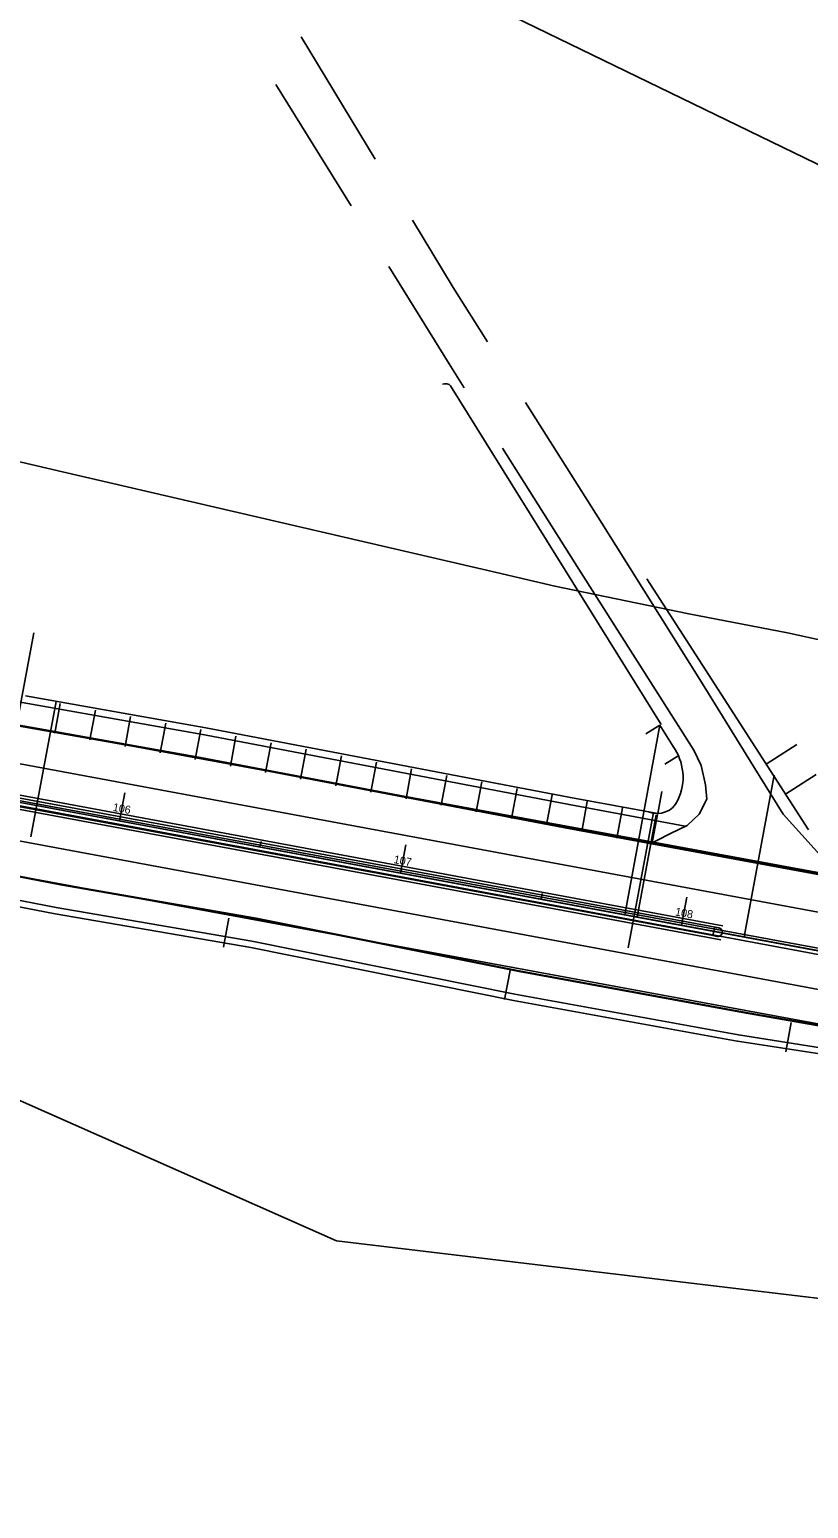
# Model space of a CAD drawing. Extents: x -25029 to 2274964, y -81170 to 687028.
# Drawn here: x -6397 to -6125, y -66441 to -65924 of the extents above; entities that cross this region are included whole.
import ezdxf

# ---------------------------------------------------------------- set-up
doc = ezdxf.new("R2010")
doc.units = 0
for name, color, linetype in [('81911BEA - RW_X_Fee_RW', 7, 'Continuous'), ('BLDG', 7, 'Continuous'), ('DRIVWY', 7, 'Continuous'), ('GE_X_CL_100', 7, 'Continuous'), ('GE_X_CL_20', 7, 'Continuous'), ('GK_Visualization', 7, 'Continuous'), ('MT_P_Edge_Line', 7, 'Continuous'), ('MT_P_Lane_Line', 7, 'Continuous'), ('PM_P_Stop_Line', 7, 'Continuous'), ('PV_X_EOP', 7, 'Continuous'), ('RD_P_Gate', 7, 'Continuous'), ('RD_P_GR_Lt', 7, 'Continuous'), ('RD_X_Bedrock', 7, 'Continuous'), ('RD_X_Bumper_Block', 7, 'Continuous'), ('RD_X_GR_Rt', 7, 'Continuous'), ('SC_Scratch19', 7, 'Continuous')]:
    doc.layers.add(name, color=color, linetype=linetype)

msp = doc.modelspace()

# ---------------------------------------------------------------- linework, layer by layer
at = {"layer": '81911BEA - RW_X_Fee_RW'}
for points in [[(-6693.3, -66040.87), (-6420.54, -66070.56), (-6385.59, -66078.68)], [(-6385.59, -66078.68), (-6233.71, -66113.98), (-6213.32, -66118.72), (-6213.32, -66118.72), (-6166.44, -66128.42), (-6132.03, -66135.01)], [(-6132.03, -66135.01), (-6090.29, -66144.19), (-5866, -66193.53)], [(-6456.37, -66274), (-6455.65, -66274.32), (-6289.73, -66347.72)], [(-6289.73, -66347.72), (-6174.45, -66361.51), (-6049.42, -66376.46), (-6030.87, -66378.68), (-6015.81, -66380.48)]]:
    msp.add_lwpolyline(points, dxfattribs=at)
at = {"layer": 'BLDG'}
msp.add_lwpolyline([(-6090.73, -65986.09), (-6007.19, -65814.3), (-5987.85, -65823.7), (-5977.96, -65803.38), (-5897.49, -65842.51), (-5881.58, -65809.79), (-5980.73, -65761.57), (-5967.91, -65735.22), (-5949.36, -65744.24), (-5936.78, -65718.36), (-5956.11, -65708.96), (-5859.01, -65509.31), (-5928.1, -65475.71), (-5941.2, -65502.64), (-5964.09, -65491.51), (-5950.98, -65464.53), (-6027.49, -65427.32), (-6040.7, -65454.48), (-6052.09, -65448.94), (-6270.74, -65898.54)], close=True, dxfattribs=at)
at = {"layer": 'DRIVWY'}
for p, q in [((-6276.15, -65969.34), (-6302.08, -65926.59)), ((-6310.99, -65943.19), (-6284.64, -65985.69))]:
    msp.add_line(p, q, dxfattribs=at)
for points in [[(-6236.93, -66033.27), (-6248.91, -66014.25), (-6263.18, -65990.72)], [(-6271.47, -66006.93), (-6250.35, -66041.01), (-6245.05, -66049.38)]]:
    msp.add_lwpolyline(points, dxfattribs=at)
at = {"layer": 'GE_X_CL_100'}
for p, q in [((-6654.13, -66147.23), (-6013.27, -66266.31)), ((-6365.66, -66200.83), (-6363.83, -66191)), ((-6267.34, -66219.1), (-6265.51, -66209.27)), ((-6169.02, -66237.37), (-6167.2, -66227.54))]:
    msp.add_line(p, q, dxfattribs=at)
at = {"layer": 'GE_X_CL_20'}
for p, q in [((-7122.08, -66061.19), (-5080.45, -66441.35)), ((-6365.66, -66200.83), (-6365.29, -66198.87)), ((-6316.5, -66209.97), (-6316.13, -66208)), ((-6267.34, -66219.1), (-6266.98, -66217.14)), ((-6218.18, -66228.24), (-6217.82, -66226.27)), ((-6169.02, -66237.37), (-6168.66, -66235.41))]:
    msp.add_line(p, q, dxfattribs=at)
at = {"layer": 'GK_Visualization'}
msp.add_line((-6654.13, -66147.23), (-6028.02, -66263.57), dxfattribs=at)
at = {"layer": 'MT_P_Edge_Line'}
for p, q in [((-6679.82, -66139.92), (-6154.55, -66237.52)), ((-6680.67, -66144.84), (-6155.34, -66242.46)), ((-6337.4, -66178.86), (-6424.95, -66163.37)), ((-6209.9, -66203.22), (-6337.4, -66178.86)), ((-6028.98, -66236.72), (-6209.9, -66203.22)), ((-6424.84, -66215.56), (-6386.28, -66223.01)), ((-6386.28, -66223.01), (-6317.8, -66234.83)), ((-6317.8, -66234.83), (-6225.83, -66253.33)), ((-6225.83, -66253.33), (-6147.67, -66267.61)), ((-6147.67, -66267.61), (-6063.94, -66282.38))]:
    msp.add_line(p, q, dxfattribs=at)
msp.add_lwpolyline([(-6158.06, -66240.91), (-6157.43, -66237.98), (-6155.83, -66238.32), (-6155.41, -66238.52), (-6155.07, -66238.85), (-6154.83, -66239.37), (-6154.78, -66239.88), (-6154.94, -66240.43), (-6155.37, -66240.95), (-6156.12, -66241.25), (-6157.02, -66241.13), (-6157.76, -66240.98)], close=True, dxfattribs=at)
at = {"layer": 'MT_P_Lane_Line'}
msp.add_line((-6670.04, -66130.77), (-5796.86, -66293.03), dxfattribs=at)
msp.add_lwpolyline([(-6650.64, -66161.42), (-6015.7, -66279.4), (-5892.65, -66302.28), (-5892.6, -66302.03), (-5802.39, -66318.76)], dxfattribs=at)
at = {"layer": 'PM_P_Stop_Line'}
msp.add_line((-7120.03, -66060.65), (-5078.3, -66440.28), dxfattribs=at)
at = {"layer": 'PV_X_EOP'}
for p, q in [((-6196.97, -66096.74), (-6223.61, -66054.43)), ((-6231.67, -66070.5), (-6204.91, -66112.74)), ((-6204.91, -66112.74), (-6164.78, -66176.1)), ((-6654.4, -66148.71), (-6156.72, -66241.19)), ((-6653.86, -66145.76), (-6156.02, -66238.26)), ((-6337.35, -66178.61), (-6424.9, -66163.12)), ((-6209.85, -66202.97), (-6337.35, -66178.61)), ((-6162.2, -66181.42), (-6164.78, -66176.1)), ((-6160.71, -66188.22), (-6162.2, -66181.42)), ((-6160.17, -66193.25), (-6160.71, -66188.22)), ((-6162.84, -66198.44), (-6160.17, -66193.25)), ((-6028.93, -66236.47), (-6209.85, -66202.97)), ((-6424.88, -66215.8), (-6386.32, -66223.25)), ((-6386.32, -66223.25), (-6317.84, -66235.07)), ((-6317.84, -66235.07), (-6225.87, -66253.57)), ((-6225.87, -66253.57), (-6147.71, -66267.85)), ((-6147.71, -66267.85), (-6063.98, -66282.62)), ((-6005.21, -66298.48), (-6149.13, -66275.73))]:
    msp.add_line(p, q, dxfattribs=at)
for points in [[(-6143.95, -66181.53), (-6162.01, -66152.26), (-6196.97, -66096.74)], [(-6167.72, -66202.64), (-6208.38, -66195.11), (-6335.91, -66170.75), (-6423.51, -66155.25)], [(-6113.36, -66220.83), (-6116.13, -66217.76), (-6133.5, -66198.46), (-6143.95, -66181.53)], [(-6162.84, -66198.44), (-6167.08, -66202.42), (-6172.7, -66205.18), (-6177.97, -66207.82), (-6179.51, -66208.59)], [(-6426.4, -66223.66), (-6387.76, -66231.12), (-6319.31, -66242.94), (-6227.38, -66261.43), (-6149.13, -66275.73)]]:
    msp.add_lwpolyline(points, dxfattribs=at)
msp.add_arc((-6156.31, -66239.74), 1.5, 254.3416, 78.6521, dxfattribs=at)
at = {"layer": 'RD_P_Gate'}
for p, q in [((-6396.6, -66206.4), (-6387.81, -66159.13)), ((-6188.91, -66233.68), (-6176.58, -66167.33)), ((-6147.16, -66241.42), (-6136.64, -66184.86)), ((-6136.64, -66184.86), (-6136.64, -66184.86)), ((-6129.88, -66195.37), (-6129.88, -66195.37)), ((-6187.67, -66245.22), (-6178.89, -66197.96)), ((-6184.51, -66234.5), (-6177.86, -66198.73))]:
    msp.add_line(p, q, dxfattribs=at)
at = {"layer": 'RD_P_GR_Lt'}
msp.add_line((-6176.58, -66167.33), (-6176.58, -66167.33), dxfattribs=at)
at = {"layer": 'RD_X_Bedrock'}
for p, q in [((-6388.29, -66170.2), (-6386.36, -66159.79)), ((-6376, -66172.49), (-6374.07, -66162.07)), ((-6363.71, -66174.78), (-6361.78, -66164.36)), ((-6351.42, -66177.07), (-6349.49, -66166.64)), ((-6339.14, -66179.36), (-6337.2, -66168.92)), ((-6326.85, -66181.65), (-6324.91, -66171.21)), ((-6314.56, -66183.94), (-6312.62, -66173.49)), ((-6139.42, -66181), (-6128.76, -66174.15)), ((-6302.27, -66186.23), (-6300.33, -66175.78)), ((-6289.98, -66188.52), (-6288.04, -66178.06)), ((-6277.69, -66190.81), (-6275.75, -66180.34)), ((-6265.4, -66193.1), (-6263.46, -66182.63)), ((-6253.12, -66195.39), (-6251.17, -66184.91)), ((-6132.65, -66191.52), (-6122, -66184.66)), ((-6240.83, -66197.68), (-6238.88, -66187.19)), ((-6228.54, -66199.97), (-6226.59, -66189.48)), ((-6216.25, -66202.25), (-6214.3, -66191.76)), ((-6203.96, -66204.54), (-6202.01, -66194.04)), ((-6191.67, -66206.83), (-6189.72, -66196.33)), ((-6179.38, -66209.12), (-6177.43, -66198.61)), ((-6329.24, -66245.04), (-6327.34, -66234.85)), ((-6230.92, -66263.31), (-6229.03, -66253.12)), ((-6132.6, -66281.58), (-6130.71, -66271.39))]:
    msp.add_line(p, q, dxfattribs=at)
at = {"layer": 'RD_X_Bumper_Block'}
for p, q in [((-6400.97, -66163.88), (-6395.62, -66135.1)), ((-6176.58, -66167.33), (-6181.5, -66170.39)), ((-6169.98, -66177.94), (-6174.89, -66181)), ((-6177.37, -66198.3), (-6175.94, -66190.58))]:
    msp.add_line(p, q, dxfattribs=at)
at = {"layer": 'RD_X_GR_Rt'}
for p, q in [((-6176.15, -66167.07), (-6249.82, -66048.64)), ((-6161.68, -66146.38), (-6181.15, -66116.19)), ((-6124.65, -66203.95), (-6161.68, -66146.38)), ((-6176.58, -66167.33), (-6171.95, -66174.77)), ((-6132.65, -66191.52), (-6132.65, -66191.52)), ((-6149.48, -66277.95), (-6002.58, -66300.29))]:
    msp.add_line(p, q, dxfattribs=at)
for points in [[(-6177.38, -66198.31), (-6207.91, -66192.66), (-6335.45, -66168.29), (-6398.52, -66157.13)], [(-6426.83, -66225.87), (-6388.17, -66233.34), (-6319.73, -66245.15), (-6227.81, -66263.64), (-6149.53, -66277.94)]]:
    msp.add_lwpolyline(points, dxfattribs=at)
for centre, radius, start, end in [((-6251.67, -66050.48), 2.59, 42.1119, 113.0474), ((-6187.79, -66185.78), 19.29, 5.949, 34.7264), ((-6186.58, -66185.68), 18.07, 334.0808, 6.0186), ((-6177.61, -66190.31), 7.99, 248.005, 335.7805)]:
    msp.add_arc(centre, radius, start, end, dxfattribs=at)
at = {"layer": 'SC_Scratch19'}
for p, q in [((-6571.38, -66135.85), (-6007.69, -66239.94)), ((-6555.19, -66165.29), (-6050.14, -66258.55)), ((-6559.91, -66190.87), (-6054.87, -66284.13))]:
    msp.add_line(p, q, dxfattribs=at)

# ---------------------------------------------------------------- texts
at = {"layer": 'GE_X_CL_20'}
for s, p in [('106', (-6368.14, -66197.32)), ('107', (-6269.88, -66215.58)), ('108', (-6171.45, -66233.87))]:
    msp.add_text(s, height=2.8, rotation=349.4735, dxfattribs=at).set_placement(p)

doc.saveas('drawing.dxf')
